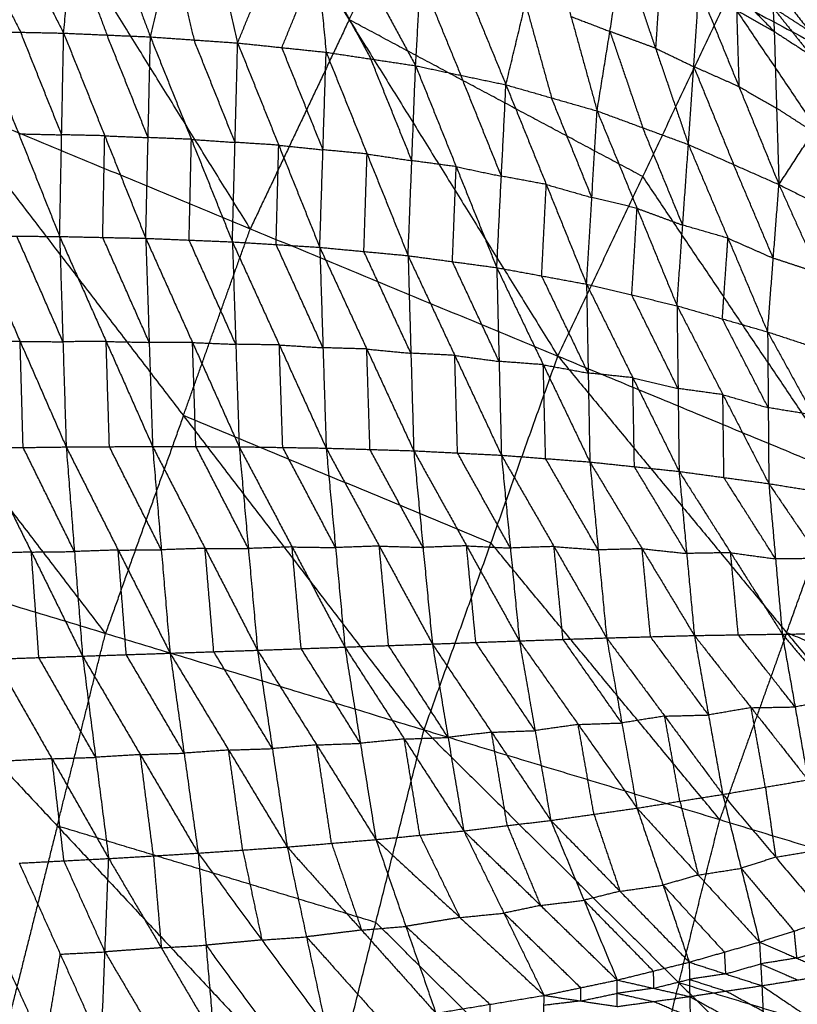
# Model space of a CAD drawing. Header units: millimetres. Extents: x -106 to 110, y -96 to 120.
# Tile 301 of 656: x -52 to -42, y 23 to 36. Entities that reach past the tile are written whole.
import ezdxf

# ---------------------------------------------------------------- set-up
doc = ezdxf.new("R2010")
doc.units = ezdxf.units.MM
doc.header["$MEASUREMENT"] = 0
doc.layers.add('Default', color=7, linetype='Continuous', true_color=0x000000)

msp = doc.modelspace()

# ---------------------------------------------------------------- linework, layer by layer
at = {"layer": 'Default'}
for points in [[(-52.68, 34.53, 3.952), (-51.443, 37.146, 3.952), (-50.205, 39.763, 3.952)], [(-50.205, 39.763, 3.952), (-47.592, 35.552, 3.907), (-44.98, 31.34, 3.861)], [(-47.592, 35.552, 3.907), (-47.061, 36.675, 3.907), (-46.53, 37.798, 3.907)], [(-52.352, 37.7, 0.276), (-51.759, 36.542, -0.677), (-51.166, 35.384, -1.629)], [(-51.166, 35.384, -1.629), (-51.061, 36.527, -0.692), (-50.956, 37.67, 0.244)], [(-50.956, 37.67, 0.244), (-50.518, 36.503, -0.686), (-50.08, 35.337, -1.616)], [(-50.08, 35.337, -1.616), (-49.809, 36.463, -0.699), (-49.538, 37.59, 0.217)], [(-49.538, 37.59, 0.217), (-49.263, 36.425, -0.687), (-48.988, 35.261, -1.591)], [(-48.988, 35.261, -1.591), (-48.544, 36.35, -0.699), (-48.099, 37.44, 0.194)], [(-48.099, 37.44, 0.194), (-47.99, 36.292, -0.68), (-47.881, 35.145, -1.554)], [(-48.099, 37.44, 0.194), (-47.43, 36.208, -0.656), (-46.761, 34.976, -1.505)], [(-48.83, 32.935, 3.907), (-50.136, 35.041, 3.929), (-51.443, 37.146, 3.952)], [(-46.761, 34.976, -1.505), (-46.697, 36.08, -0.666), (-46.633, 37.184, 0.173)], [(-46.633, 37.184, 0.173), (-46.132, 35.96, -0.636), (-45.63, 34.737, -1.445)], [(-45.63, 34.737, -1.445), (-45.386, 35.756, -0.645), (-45.143, 36.775, 0.155)], [(-45.143, 36.775, 0.155), (-44.816, 35.592, -0.61), (-44.489, 34.41, -1.375)], [(-52.296, 36.554, -0.677), (-52, 35.974, -1.154), (-51.703, 35.395, -1.63)], [(-51.061, 36.527, -0.692), (-50.842, 35.943, -1.158), (-50.623, 35.36, -1.623)], [(-49.809, 36.463, -0.699), (-49.672, 35.881, -1.152), (-49.534, 35.299, -1.604)], [(-44.489, 34.41, -1.375), (-44.329, 35.405, -0.615), (-44.17, 36.4, 0.144)], [(-44.17, 36.4, 0.144), (-43.758, 35.195, -0.574), (-43.346, 33.989, -1.293)], [(-43.247, 36.407, -0.312), (-42.76, 35.905, -0.093), (-42.272, 35.404, 0.125)], [(-48.435, 35.203, -1.573), (-48.212, 35.747, -1.126), (-47.99, 36.292, -0.68)], [(-47.99, 36.292, -0.68), (-47.655, 35.676, -1.105), (-47.321, 35.06, -1.53)], [(-43.692, 36.17, 0.139), (-43.725, 35.682, -0.217), (-43.758, 35.195, -0.574)], [(-46.697, 36.08, -0.666), (-46.446, 35.468, -1.071), (-46.195, 34.856, -1.475)], [(-42.303, 36.004, -0.403), (-42.288, 35.704, -0.139), (-42.272, 35.404, 0.125)], [(-42.303, 36.004, -0.403), (-41.827, 35.406, -0.143), (-41.351, 34.808, 0.117)], [(-43.346, 33.989, -1.293), (-43.28, 34.965, -0.579), (-43.214, 35.94, 0.135)], [(-43.214, 35.94, 0.135), (-42.743, 35.672, 0.13), (-42.272, 35.404, 0.125)], [(-43.214, 35.94, 0.135), (-42.714, 34.714, -0.533), (-42.213, 33.488, -1.201)], [(-45.386, 35.756, -0.645), (-45.223, 35.165, -1.028), (-45.059, 34.573, -1.41)], [(-44.98, 31.34, 3.861), (-43.917, 33.587, 3.861), (-42.855, 35.834, 3.861)], [(-42.855, 35.834, 3.861), (-40.345, 32.107, 3.835), (-37.835, 28.381, 3.809)], [(-42.855, 35.834, 3.861), (-39.444, 34.011, 3.835), (-36.034, 32.188, 3.809)], [(-42.743, 35.672, 0.13), (-42.729, 35.193, -0.202), (-42.714, 34.714, -0.533)], [(-42.288, 35.704, -0.139), (-42.05, 35.405, -0.009), (-41.812, 35.106, 0.121)], [(-41.827, 35.406, -0.143), (-42.057, 35.555, -0.141), (-42.288, 35.704, -0.139)], [(-47.592, 35.552, 3.907), (-48.211, 34.243, 3.907), (-48.83, 32.935, 3.907)], [(-43.917, 33.587, 3.861), (-45.755, 34.569, 3.884), (-47.592, 35.552, 3.907)], [(-44.816, 35.592, -0.61), (-44.572, 35.499, -0.612), (-44.329, 35.405, -0.615)], [(-52.241, 35.407, -1.631), (-51.728, 34.123, -2.137), (-51.216, 32.838, -2.644)], [(-52.241, 35.407, -1.631), (-51.703, 35.395, -1.63), (-51.166, 35.384, -1.629)], [(-51.191, 34.111, -2.137), (-51.447, 34.753, -1.883), (-51.703, 35.395, -1.63)], [(-51.216, 32.838, -2.644), (-51.191, 34.111, -2.137), (-51.166, 35.384, -1.629)], [(-51.166, 35.384, -1.629), (-50.652, 34.099, -2.123), (-50.138, 32.815, -2.616)], [(-51.166, 35.384, -1.629), (-50.623, 35.36, -1.623), (-50.08, 35.337, -1.616)], [(-44.329, 35.405, -0.615), (-44.123, 34.802, -0.975), (-43.917, 34.199, -1.334)], [(-43.758, 35.195, -0.574), (-44.044, 35.3, -0.595), (-44.329, 35.405, -0.615)], [(-42.272, 35.404, 0.125), (-42.243, 34.446, -0.538), (-42.213, 33.488, -1.201)], [(-42.272, 35.404, 0.125), (-41.812, 35.106, 0.121), (-41.351, 34.808, 0.117)], [(-50.109, 34.076, -2.116), (-50.366, 34.718, -1.87), (-50.623, 35.36, -1.623)], [(-50.138, 32.815, -2.616), (-50.109, 34.076, -2.116), (-50.08, 35.337, -1.616)], [(-50.08, 35.337, -1.616), (-49.567, 34.054, -2.094), (-49.054, 32.771, -2.571)], [(-50.08, 35.337, -1.616), (-49.534, 35.299, -1.604), (-48.988, 35.261, -1.591)], [(-49.021, 34.016, -2.081), (-49.278, 34.657, -1.843), (-49.534, 35.299, -1.604)], [(-49.054, 32.771, -2.571), (-49.021, 34.016, -2.081), (-48.988, 35.261, -1.591)], [(-48.988, 35.261, -1.591), (-48.474, 33.981, -2.05), (-47.96, 32.702, -2.509)], [(-48.988, 35.261, -1.591), (-48.435, 35.203, -1.573), (-47.881, 35.145, -1.554)], [(-47.92, 33.923, -2.031), (-48.177, 34.563, -1.802), (-48.435, 35.203, -1.573)], [(-47.96, 32.702, -2.509), (-47.92, 33.923, -2.031), (-47.881, 35.145, -1.554)], [(-47.881, 35.145, -1.554), (-47.368, 33.871, -1.991), (-46.855, 32.598, -2.428)], [(-47.881, 35.145, -1.554), (-47.321, 35.06, -1.53), (-46.761, 34.976, -1.505)], [(-43.758, 35.195, -0.574), (-43.519, 35.08, -0.577), (-43.28, 34.965, -0.579)], [(-46.808, 33.787, -1.967), (-47.064, 34.423, -1.748), (-47.321, 35.06, -1.53)], [(-46.855, 32.598, -2.428), (-46.808, 33.787, -1.967), (-46.761, 34.976, -1.505)], [(-46.761, 34.976, -1.505), (-46.253, 33.712, -1.918), (-45.745, 32.448, -2.332)], [(-46.761, 34.976, -1.505), (-46.195, 34.856, -1.475), (-45.63, 34.737, -1.445)], [(-43.28, 34.965, -0.579), (-43.03, 34.351, -0.913), (-42.78, 33.738, -1.247)], [(-42.714, 34.714, -0.533), (-42.997, 34.839, -0.556), (-43.28, 34.965, -0.579)], [(-45.687, 33.593, -1.889), (-45.941, 34.224, -1.682), (-46.195, 34.856, -1.475)], [(-42.213, 33.488, -1.201), (-41.782, 34.148, -0.542), (-41.351, 34.808, 0.117)], [(-45.745, 32.448, -2.332), (-45.687, 33.593, -1.889), (-45.63, 34.737, -1.445)], [(-45.63, 34.737, -1.445), (-45.125, 33.489, -1.832), (-44.621, 32.241, -2.218)], [(-45.63, 34.737, -1.445), (-45.059, 34.573, -1.41), (-44.489, 34.41, -1.375)], [(-42.714, 34.714, -0.533), (-42.478, 34.58, -0.536), (-42.243, 34.446, -0.538)], [(-52.68, 34.53, 3.952), (-49.667, 30.595, 3.907), (-46.655, 26.66, 3.861)], [(-52.68, 34.53, 3.952), (-48.83, 32.935, 3.907), (-44.98, 31.34, 3.861)], [(-44.555, 33.326, -1.796), (-44.807, 33.949, -1.603), (-45.059, 34.573, -1.41)], [(-44.621, 32.241, -2.218), (-44.555, 33.326, -1.796), (-44.489, 34.41, -1.375)], [(-44.489, 34.41, -1.375), (-43.989, 33.19, -1.731), (-43.489, 31.971, -2.088)], [(-44.489, 34.41, -1.375), (-43.917, 34.199, -1.334), (-43.346, 33.989, -1.293)], [(-42.243, 34.446, -0.538), (-42.012, 34.297, -0.54), (-41.782, 34.148, -0.542)], [(-43.418, 32.98, -1.691), (-43.668, 33.59, -1.512), (-43.917, 34.199, -1.334)], [(-51.728, 34.123, -2.137), (-51.46, 34.117, -2.137), (-51.191, 34.111, -2.137)], [(-50.652, 34.099, -2.123), (-50.921, 34.105, -2.13), (-51.191, 34.111, -2.137)], [(-50.677, 32.826, -2.63), (-50.664, 33.463, -2.376), (-50.652, 34.099, -2.123)], [(-50.652, 34.099, -2.123), (-50.38, 34.087, -2.12), (-50.109, 34.076, -2.116)], [(-49.567, 34.054, -2.094), (-49.838, 34.065, -2.105), (-50.109, 34.076, -2.116)], [(-49.596, 32.793, -2.594), (-49.581, 33.424, -2.344), (-49.567, 34.054, -2.094)], [(-49.567, 34.054, -2.094), (-49.294, 34.035, -2.088), (-49.021, 34.016, -2.081)], [(-48.474, 33.981, -2.05), (-48.748, 33.999, -2.066), (-49.021, 34.016, -2.081)], [(-48.507, 32.737, -2.54), (-48.49, 33.359, -2.295), (-48.474, 33.981, -2.05)], [(-48.474, 33.981, -2.05), (-48.197, 33.952, -2.041), (-47.92, 33.923, -2.031)], [(-47.368, 33.871, -1.991), (-47.644, 33.897, -2.011), (-47.92, 33.923, -2.031)], [(-43.489, 31.971, -2.088), (-43.418, 32.98, -1.691), (-43.346, 33.989, -1.293)], [(-43.346, 33.989, -1.293), (-42.851, 32.816, -1.618), (-42.355, 31.643, -1.943)], [(-43.346, 33.989, -1.293), (-42.78, 33.738, -1.247), (-42.213, 33.488, -1.201)], [(-47.408, 32.65, -2.468), (-47.388, 33.261, -2.23), (-47.368, 33.871, -1.991)], [(-47.368, 33.871, -1.991), (-47.088, 33.829, -1.979), (-46.808, 33.787, -1.967)], [(-46.253, 33.712, -1.918), (-46.53, 33.749, -1.943), (-46.808, 33.787, -1.967)], [(-46.3, 32.523, -2.38), (-46.276, 33.118, -2.149), (-46.253, 33.712, -1.918)], [(-46.253, 33.712, -1.918), (-45.97, 33.652, -1.904), (-45.687, 33.593, -1.889)], [(-42.284, 32.566, -1.572), (-42.532, 33.152, -1.41), (-42.78, 33.738, -1.247)], [(-45.125, 33.489, -1.832), (-45.406, 33.541, -1.86), (-45.687, 33.593, -1.889)], [(-41.407, 29.86, 3.835), (-42.662, 31.724, 3.848), (-43.917, 33.587, 3.861)], [(-45.183, 32.345, -2.275), (-45.154, 32.917, -2.053), (-45.125, 33.489, -1.832)], [(-45.125, 33.489, -1.832), (-44.84, 33.407, -1.814), (-44.555, 33.326, -1.796)], [(-42.355, 31.643, -1.943), (-42.284, 32.566, -1.572), (-42.213, 33.488, -1.201)], [(-42.213, 33.488, -1.201), (-41.716, 32.379, -1.49), (-41.22, 31.27, -1.78)], [(-42.213, 33.488, -1.201), (-41.653, 33.207, -1.15), (-41.094, 32.927, -1.098)], [(-43.989, 33.19, -1.731), (-44.272, 33.258, -1.764), (-44.555, 33.326, -1.796)], [(-44.055, 32.106, -2.153), (-44.022, 32.648, -1.942), (-43.989, 33.19, -1.731)], [(-43.989, 33.19, -1.731), (-43.703, 33.085, -1.711), (-43.418, 32.98, -1.691)], [(-49.667, 30.595, 3.907), (-49.249, 31.765, 3.907), (-48.83, 32.935, 3.907)], [(-42.851, 32.816, -1.618), (-43.134, 32.898, -1.654), (-43.418, 32.98, -1.691)], [(-52.288, 32.845, -2.656), (-51.752, 32.842, -2.65), (-51.216, 32.838, -2.644)], [(-52.288, 32.845, -2.656), (-51.711, 31.524, -2.78), (-51.134, 30.203, -2.904)], [(-51.175, 31.52, -2.774), (-51.463, 32.181, -2.712), (-51.752, 32.842, -2.65)], [(-51.216, 32.838, -2.644), (-51.175, 31.52, -2.774), (-51.134, 30.203, -2.904)], [(-51.216, 32.838, -2.644), (-50.677, 32.826, -2.63), (-50.138, 32.815, -2.616)], [(-51.216, 32.838, -2.644), (-50.634, 31.523, -2.759), (-50.053, 30.209, -2.874)], [(-50.095, 31.512, -2.745), (-50.386, 32.169, -2.688), (-50.677, 32.826, -2.63)], [(-50.138, 32.815, -2.616), (-50.095, 31.512, -2.745), (-50.053, 30.209, -2.874)], [(-50.138, 32.815, -2.616), (-49.596, 32.793, -2.594), (-49.054, 32.771, -2.571)], [(-50.138, 32.815, -2.616), (-49.553, 31.51, -2.721), (-48.969, 30.205, -2.825)], [(-49.011, 31.488, -2.698), (-49.303, 32.141, -2.646), (-49.596, 32.793, -2.594)], [(-42.922, 31.807, -2.015), (-42.886, 32.312, -1.817), (-42.851, 32.816, -1.618)], [(-42.851, 32.816, -1.618), (-42.567, 32.691, -1.595), (-42.284, 32.566, -1.572)], [(-49.054, 32.771, -2.571), (-49.011, 31.488, -2.698), (-48.969, 30.205, -2.825)], [(-49.054, 32.771, -2.571), (-48.507, 32.737, -2.54), (-47.96, 32.702, -2.509)], [(-49.054, 32.771, -2.571), (-48.467, 31.48, -2.664), (-47.88, 30.188, -2.758)], [(-47.92, 31.445, -2.633), (-48.213, 32.091, -2.586), (-48.507, 32.737, -2.54)], [(-47.96, 32.702, -2.509), (-47.92, 31.445, -2.633), (-47.88, 30.188, -2.758)], [(-47.96, 32.702, -2.509), (-47.408, 32.65, -2.468), (-46.855, 32.598, -2.428)], [(-47.96, 32.702, -2.509), (-47.372, 31.429, -2.59), (-46.784, 30.155, -2.67)], [(-46.82, 31.376, -2.549), (-47.114, 32.013, -2.509), (-47.408, 32.65, -2.468)], [(-46.855, 32.598, -2.428), (-46.82, 31.376, -2.549), (-46.784, 30.155, -2.67)], [(-46.855, 32.598, -2.428), (-46.3, 32.523, -2.38), (-45.745, 32.448, -2.332)], [(-46.855, 32.598, -2.428), (-46.271, 31.349, -2.497), (-45.687, 30.1, -2.565)], [(-41.716, 32.379, -1.49), (-42, 32.472, -1.531), (-42.284, 32.566, -1.572)], [(-45.716, 31.274, -2.449), (-46.008, 31.898, -2.414), (-46.3, 32.523, -2.38)], [(-45.745, 32.448, -2.332), (-45.716, 31.274, -2.449), (-45.687, 30.1, -2.565)], [(-45.745, 32.448, -2.332), (-45.183, 32.345, -2.275), (-44.621, 32.241, -2.218)], [(-45.745, 32.448, -2.332), (-45.163, 31.232, -2.387), (-44.58, 30.015, -2.442)], [(-44.601, 31.128, -2.33), (-44.892, 31.737, -2.303), (-45.183, 32.345, -2.275)], [(-44.621, 32.241, -2.218), (-44.601, 31.128, -2.33), (-44.58, 30.015, -2.442)], [(-44.621, 32.241, -2.218), (-44.055, 32.106, -2.153), (-43.489, 31.971, -2.088)], [(-44.621, 32.241, -2.218), (-44.042, 31.069, -2.259), (-43.463, 29.897, -2.3)], [(-43.476, 30.934, -2.194), (-43.765, 31.52, -2.174), (-44.055, 32.106, -2.153)], [(-43.489, 31.971, -2.088), (-43.476, 30.934, -2.194), (-43.463, 29.897, -2.3)], [(-43.489, 31.971, -2.088), (-42.922, 31.807, -2.015), (-42.355, 31.643, -1.943)], [(-43.489, 31.971, -2.088), (-42.915, 30.857, -2.114), (-42.34, 29.744, -2.141)], [(-42.347, 30.694, -2.042), (-42.635, 31.25, -2.029), (-42.922, 31.807, -2.015)], [(-50.642, 27.869, 3.907), (-52.149, 29.837, 3.929), (-53.655, 31.804, 3.952)], [(-42.355, 31.643, -1.943), (-42.347, 30.694, -2.042), (-42.34, 29.744, -2.141)], [(-42.355, 31.643, -1.943), (-41.787, 31.457, -1.861), (-41.22, 31.27, -1.78)], [(-42.355, 31.643, -1.943), (-41.782, 30.602, -1.952), (-41.209, 29.561, -1.962)], [(-51.711, 31.524, -2.78), (-51.98, 31.521, -2.783), (-52.25, 31.517, -2.786)], [(-51.673, 30.196, -2.91), (-51.692, 30.86, -2.845), (-51.711, 31.524, -2.78)], [(-51.711, 31.524, -2.78), (-51.443, 31.522, -2.777), (-51.175, 31.52, -2.774)], [(-50.634, 31.523, -2.759), (-50.905, 31.522, -2.766), (-51.175, 31.52, -2.774)], [(-50.593, 30.206, -2.889), (-50.614, 30.865, -2.824), (-50.634, 31.523, -2.759)], [(-50.634, 31.523, -2.759), (-50.365, 31.518, -2.752), (-50.095, 31.512, -2.745)], [(-49.553, 31.51, -2.721), (-49.824, 31.511, -2.733), (-50.095, 31.512, -2.745)], [(-49.511, 30.207, -2.85), (-49.532, 30.858, -2.785), (-49.553, 31.51, -2.721)], [(-49.553, 31.51, -2.721), (-49.282, 31.499, -2.71), (-49.011, 31.488, -2.698)], [(-48.467, 31.48, -2.664), (-48.739, 31.484, -2.681), (-49.011, 31.488, -2.698)], [(-48.424, 30.197, -2.791), (-48.445, 30.838, -2.728), (-48.467, 31.48, -2.664)], [(-48.467, 31.48, -2.664), (-48.193, 31.463, -2.649), (-47.92, 31.445, -2.633)], [(-47.372, 31.429, -2.59), (-47.646, 31.437, -2.611), (-47.92, 31.445, -2.633)], [(-47.332, 30.172, -2.714), (-47.352, 30.8, -2.652), (-47.372, 31.429, -2.59)], [(-47.372, 31.429, -2.59), (-47.096, 31.402, -2.569), (-46.82, 31.376, -2.549)], [(-46.271, 31.349, -2.497), (-46.545, 31.363, -2.523), (-46.82, 31.376, -2.549)], [(-46.655, 26.66, 3.861), (-45.817, 29, 3.861), (-44.98, 31.34, 3.861)], [(-46.236, 30.127, -2.618), (-46.253, 30.738, -2.557), (-46.271, 31.349, -2.497)], [(-46.271, 31.349, -2.497), (-45.994, 31.311, -2.473), (-45.716, 31.274, -2.449)], [(-44.98, 31.34, 3.861), (-42.117, 27.877, 3.835), (-39.254, 24.415, 3.809)], [(-44.98, 31.34, 3.861), (-41.407, 29.86, 3.835), (-37.835, 28.381, 3.809)], [(-45.163, 31.232, -2.387), (-45.439, 31.253, -2.418), (-45.716, 31.274, -2.449)], [(-45.134, 30.057, -2.504), (-45.148, 30.645, -2.445), (-45.163, 31.232, -2.387)], [(-45.163, 31.232, -2.387), (-44.882, 31.18, -2.358), (-44.601, 31.128, -2.33)], [(-44.042, 31.069, -2.259), (-44.321, 31.099, -2.295), (-44.601, 31.128, -2.33)], [(-44.022, 29.956, -2.371), (-44.032, 30.513, -2.315), (-44.042, 31.069, -2.259)], [(-44.042, 31.069, -2.259), (-43.759, 31.001, -2.227), (-43.476, 30.934, -2.194)], [(-42.915, 30.857, -2.114), (-43.195, 30.896, -2.154), (-43.476, 30.934, -2.194)], [(-42.902, 29.82, -2.22), (-42.908, 30.339, -2.167), (-42.915, 30.857, -2.114)], [(-42.915, 30.857, -2.114), (-42.631, 30.776, -2.078), (-42.347, 30.694, -2.042)], [(-49.667, 30.595, 3.907), (-50.155, 29.232, 3.907), (-50.642, 27.869, 3.907)], [(-45.817, 29, 3.861), (-47.742, 29.797, 3.884), (-49.667, 30.595, 3.907)], [(-41.782, 30.602, -1.952), (-42.065, 30.648, -1.997), (-42.347, 30.694, -2.042)], [(-51.134, 30.203, -2.904), (-50.593, 30.206, -2.889), (-50.053, 30.209, -2.874)], [(-49.944, 28.915, -2.728), (-50.269, 29.56, -2.808), (-50.593, 30.206, -2.889)], [(-50.053, 30.209, -2.874), (-49.944, 28.915, -2.728), (-49.834, 27.621, -2.582)], [(-50.053, 30.209, -2.874), (-49.511, 30.207, -2.85), (-48.969, 30.205, -2.825)], [(-50.053, 30.209, -2.874), (-49.396, 28.933, -2.705), (-48.74, 27.658, -2.537)], [(-48.854, 28.931, -2.681), (-49.182, 29.569, -2.765), (-49.511, 30.207, -2.85)], [(-48.969, 30.205, -2.825), (-48.854, 28.931, -2.681), (-48.74, 27.658, -2.537)], [(-48.969, 30.205, -2.825), (-48.424, 30.197, -2.791), (-47.88, 30.188, -2.758)], [(-48.969, 30.205, -2.825), (-48.307, 28.951, -2.65), (-47.646, 27.697, -2.474)], [(-52.212, 30.189, -2.916), (-51.673, 30.196, -2.91), (-51.134, 30.203, -2.904)], [(-52.212, 30.189, -2.916), (-51.57, 28.887, -2.764), (-50.929, 27.584, -2.611)], [(-51.031, 28.893, -2.757), (-51.352, 29.545, -2.834), (-51.673, 30.196, -2.91)], [(-51.134, 30.203, -2.904), (-51.031, 28.893, -2.757), (-50.929, 27.584, -2.611)], [(-51.134, 30.203, -2.904), (-50.484, 28.912, -2.743), (-49.834, 27.621, -2.582)], [(-47.763, 28.943, -2.616), (-48.093, 29.57, -2.704), (-48.424, 30.197, -2.791)], [(-47.88, 30.188, -2.758), (-47.763, 28.943, -2.616), (-47.646, 27.697, -2.474)], [(-47.88, 30.188, -2.758), (-47.332, 30.172, -2.714), (-46.784, 30.155, -2.67)], [(-47.88, 30.188, -2.758), (-47.216, 28.962, -2.576), (-46.551, 27.736, -2.394)], [(-46.668, 28.945, -2.532), (-47, 29.558, -2.623), (-47.332, 30.172, -2.714)], [(-46.784, 30.155, -2.67), (-46.668, 28.945, -2.532), (-46.551, 27.736, -2.394)], [(-46.784, 30.155, -2.67), (-46.236, 30.127, -2.618), (-45.687, 30.1, -2.565)], [(-46.784, 30.155, -2.67), (-46.123, 28.965, -2.485), (-45.462, 27.775, -2.299)], [(-45.575, 28.937, -2.432), (-45.905, 29.532, -2.525), (-46.236, 30.127, -2.618)], [(-45.687, 30.1, -2.565), (-45.575, 28.937, -2.432), (-45.462, 27.775, -2.299)], [(-45.687, 30.1, -2.565), (-45.134, 30.057, -2.504), (-44.58, 30.015, -2.442)], [(-45.687, 30.1, -2.565), (-45.029, 28.956, -2.376), (-44.37, 27.812, -2.186)], [(-44.475, 28.914, -2.314), (-44.805, 29.486, -2.409), (-45.134, 30.057, -2.504)], [(-44.58, 30.015, -2.442), (-44.475, 28.914, -2.314), (-44.37, 27.812, -2.186)], [(-44.58, 30.015, -2.442), (-44.022, 29.956, -2.371), (-43.463, 29.897, -2.3)], [(-44.58, 30.015, -2.442), (-43.926, 28.929, -2.25), (-43.272, 27.842, -2.058)], [(-43.368, 28.869, -2.179), (-43.695, 29.413, -2.275), (-44.022, 29.956, -2.371)], [(-43.463, 29.897, -2.3), (-43.368, 28.869, -2.179), (-43.272, 27.842, -2.058)], [(-43.463, 29.897, -2.3), (-42.902, 29.82, -2.22), (-42.34, 29.744, -2.141)], [(-43.463, 29.897, -2.3), (-42.818, 28.879, -2.107), (-42.172, 27.86, -1.914)], [(-42.117, 27.877, 3.835), (-41.762, 28.869, 3.835), (-41.407, 29.86, 3.835)], [(-42.256, 28.802, -2.027), (-42.579, 29.311, -2.124), (-42.902, 29.82, -2.22)], [(-42.34, 29.744, -2.141), (-42.256, 28.802, -2.027), (-42.172, 27.86, -1.914)], [(-42.34, 29.744, -2.141), (-41.774, 29.652, -2.051), (-41.209, 29.561, -1.962)], [(-42.34, 29.744, -2.141), (-41.701, 28.805, -1.947), (-41.063, 27.865, -1.752)], [(-54.63, 29.079, 3.952), (-51.246, 25.458, 3.907), (-47.862, 21.838, 3.861)], [(-54.63, 29.079, 3.952), (-50.642, 27.869, 3.907), (-46.655, 26.66, 3.861)], [(-42.954, 25.537, 3.835), (-44.386, 27.269, 3.848), (-45.817, 29, 3.861)], [(-51.57, 28.887, -2.764), (-51.844, 28.878, -2.767), (-52.117, 28.868, -2.77)], [(-51.57, 28.887, -2.764), (-51.301, 28.89, -2.76), (-51.031, 28.893, -2.757)], [(-51.476, 27.566, -2.617), (-51.523, 28.226, -2.69), (-51.57, 28.887, -2.764)], [(-50.484, 28.912, -2.743), (-50.758, 28.903, -2.75), (-51.031, 28.893, -2.757)], [(-50.484, 28.912, -2.743), (-50.214, 28.913, -2.735), (-49.944, 28.915, -2.728)], [(-50.382, 27.602, -2.596), (-50.433, 28.257, -2.67), (-50.484, 28.912, -2.743)], [(-49.396, 28.933, -2.705), (-49.67, 28.924, -2.717), (-49.944, 28.915, -2.728)], [(-49.287, 27.639, -2.56), (-49.342, 28.286, -2.632), (-49.396, 28.933, -2.705)], [(-49.396, 28.933, -2.705), (-49.125, 28.932, -2.693), (-48.854, 28.931, -2.681)], [(-48.307, 28.951, -2.65), (-48.581, 28.941, -2.665), (-48.854, 28.931, -2.681)], [(-48.193, 27.677, -2.506), (-48.25, 28.314, -2.578), (-48.307, 28.951, -2.65)], [(-48.307, 28.951, -2.65), (-48.035, 28.947, -2.633), (-47.763, 28.943, -2.616)], [(-47.216, 28.962, -2.576), (-47.489, 28.952, -2.596), (-47.763, 28.943, -2.616)], [(-47.099, 27.716, -2.434), (-47.157, 28.339, -2.505), (-47.216, 28.962, -2.576)], [(-47.216, 28.962, -2.576), (-46.942, 28.954, -2.554), (-46.668, 28.945, -2.532)], [(-46.123, 28.965, -2.485), (-46.395, 28.955, -2.508), (-46.668, 28.945, -2.532)], [(-46.007, 27.755, -2.346), (-46.065, 28.36, -2.415), (-46.123, 28.965, -2.485)], [(-46.123, 28.965, -2.485), (-45.849, 28.951, -2.458), (-45.575, 28.937, -2.432)], [(-45.029, 28.956, -2.376), (-45.302, 28.947, -2.404), (-45.575, 28.937, -2.432)], [(-44.916, 27.794, -2.242), (-44.972, 28.375, -2.309), (-45.029, 28.956, -2.376)], [(-45.029, 28.956, -2.376), (-44.752, 28.935, -2.345), (-44.475, 28.914, -2.314)], [(-43.926, 28.929, -2.25), (-44.201, 28.921, -2.282), (-44.475, 28.914, -2.314)], [(-43.821, 27.827, -2.122), (-43.874, 28.378, -2.186), (-43.926, 28.929, -2.25)], [(-43.926, 28.929, -2.25), (-43.647, 28.899, -2.214), (-43.368, 28.869, -2.179)], [(-42.818, 28.879, -2.107), (-43.093, 28.874, -2.143), (-43.368, 28.869, -2.179)], [(-42.722, 27.851, -1.986), (-42.77, 28.365, -2.046), (-42.818, 28.879, -2.107)], [(-42.818, 28.879, -2.107), (-42.537, 28.84, -2.067), (-42.256, 28.802, -2.027)], [(-41.701, 28.805, -1.947), (-41.979, 28.804, -1.987), (-42.256, 28.802, -2.027)], [(-51.246, 25.458, 3.907), (-50.944, 26.664, 3.907), (-50.642, 27.869, 3.907)], [(-42.117, 27.877, 3.835), (-42.535, 26.707, 3.835), (-42.954, 25.537, 3.835)], [(-42.172, 27.86, -1.914), (-41.617, 27.863, -1.833), (-41.063, 27.865, -1.752)], [(-38.544, 26.398, 3.809), (-40.33, 27.137, 3.822), (-42.117, 27.877, 3.835)], [(-46.551, 27.736, -2.394), (-46.007, 27.755, -2.346), (-45.462, 27.775, -2.299)], [(-45.266, 26.651, -1.866), (-45.636, 27.203, -2.106), (-46.007, 27.755, -2.346)], [(-45.462, 27.775, -2.299), (-44.916, 27.794, -2.242), (-44.37, 27.812, -2.186)], [(-45.462, 27.775, -2.299), (-45.266, 26.651, -1.866), (-45.069, 25.527, -1.434)], [(-45.462, 27.775, -2.299), (-44.726, 26.728, -1.83), (-43.99, 25.681, -1.362)], [(-44.18, 26.747, -1.774), (-44.548, 27.27, -2.008), (-44.916, 27.794, -2.242)], [(-44.37, 27.812, -2.186), (-43.821, 27.827, -2.122), (-43.272, 27.842, -2.058)], [(-44.37, 27.812, -2.186), (-44.18, 26.747, -1.774), (-43.99, 25.681, -1.362)], [(-44.37, 27.812, -2.186), (-43.643, 26.833, -1.733), (-42.917, 25.853, -1.279)], [(-43.095, 26.847, -1.668), (-43.458, 27.337, -1.895), (-43.821, 27.827, -2.122)], [(-43.272, 27.842, -2.058), (-42.722, 27.851, -1.986), (-42.172, 27.86, -1.914)], [(-43.272, 27.842, -2.058), (-43.095, 26.847, -1.668), (-42.917, 25.853, -1.279)], [(-43.272, 27.842, -2.058), (-42.561, 26.938, -1.622), (-41.85, 26.035, -1.187)], [(-42.011, 26.948, -1.55), (-42.367, 27.399, -1.768), (-42.722, 27.851, -1.986)], [(-42.172, 27.86, -1.914), (-42.011, 26.948, -1.55), (-41.85, 26.035, -1.187)], [(-42.172, 27.86, -1.914), (-41.477, 27.042, -1.499), (-40.781, 26.223, -1.084)], [(-50.929, 27.584, -2.611), (-50.382, 27.602, -2.596), (-49.834, 27.621, -2.582)], [(-49.834, 27.621, -2.582), (-49.287, 27.639, -2.56), (-48.74, 27.658, -2.537)], [(-49.834, 27.621, -2.582), (-49.659, 26.369, -2.098), (-49.483, 25.117, -1.615)], [(-49.834, 27.621, -2.582), (-49.101, 26.408, -2.084), (-48.368, 25.194, -1.586)], [(-48.554, 26.426, -2.061), (-48.92, 27.033, -2.311), (-49.287, 27.639, -2.56)], [(-48.74, 27.658, -2.537), (-48.193, 27.677, -2.506), (-47.646, 27.697, -2.474)], [(-48.74, 27.658, -2.537), (-48.554, 26.426, -2.061), (-48.368, 25.194, -1.586)], [(-48.74, 27.658, -2.537), (-47.999, 26.472, -2.042), (-47.258, 25.287, -1.546)], [(-47.452, 26.492, -2.01), (-47.822, 27.085, -2.258), (-48.193, 27.677, -2.506)], [(-47.646, 27.697, -2.474), (-47.099, 27.716, -2.434), (-46.551, 27.736, -2.394)], [(-47.646, 27.697, -2.474), (-47.452, 26.492, -2.01), (-47.258, 25.287, -1.546)], [(-47.646, 27.697, -2.474), (-46.902, 26.546, -1.985), (-46.158, 25.396, -1.495)], [(-46.355, 26.566, -1.945), (-46.727, 27.141, -2.189), (-47.099, 27.716, -2.434)], [(-46.551, 27.736, -2.394), (-46.355, 26.566, -1.945), (-46.158, 25.396, -1.495)], [(-46.551, 27.736, -2.394), (-45.81, 26.631, -1.914), (-45.069, 25.527, -1.434)], [(-52.022, 27.547, -2.624), (-51.476, 27.566, -2.617), (-50.929, 27.584, -2.611)], [(-52.022, 27.547, -2.624), (-51.312, 26.299, -2.128), (-50.602, 25.05, -1.632)], [(-50.766, 26.317, -2.121), (-51.121, 26.941, -2.369), (-51.476, 27.566, -2.617)], [(-50.929, 27.584, -2.611), (-50.766, 26.317, -2.121), (-50.602, 25.05, -1.632)], [(-50.929, 27.584, -2.611), (-50.206, 26.35, -2.113), (-49.483, 25.117, -1.615)], [(-49.659, 26.369, -2.098), (-50.02, 26.986, -2.347), (-50.382, 27.602, -2.596)], [(-41.477, 27.042, -1.499), (-41.744, 26.995, -1.525), (-42.011, 26.948, -1.55)], [(-42.561, 26.938, -1.622), (-42.828, 26.893, -1.645), (-43.095, 26.847, -1.668)], [(-42.561, 26.938, -1.622), (-42.286, 26.943, -1.586), (-42.011, 26.948, -1.55)], [(-42.383, 25.944, -1.233), (-42.472, 26.441, -1.428), (-42.561, 26.938, -1.622)], [(-43.643, 26.833, -1.733), (-43.911, 26.79, -1.753), (-44.18, 26.747, -1.774)], [(-43.643, 26.833, -1.733), (-43.369, 26.84, -1.701), (-43.095, 26.847, -1.668)], [(-43.453, 25.767, -1.32), (-43.548, 26.3, -1.527), (-43.643, 26.833, -1.733)], [(-47.862, 21.838, 3.861), (-47.259, 24.249, 3.861), (-46.655, 26.66, 3.861)], [(-46.655, 26.66, 3.861), (-43.466, 23.494, 3.835), (-40.277, 20.329, 3.809)], [(-46.655, 26.66, 3.861), (-42.954, 25.537, 3.835), (-39.254, 24.415, 3.809)], [(-45.81, 26.631, -1.914), (-46.082, 26.599, -1.929), (-46.355, 26.566, -1.945)], [(-45.81, 26.631, -1.914), (-45.538, 26.641, -1.89), (-45.266, 26.651, -1.866)], [(-45.613, 25.462, -1.464), (-45.712, 26.047, -1.689), (-45.81, 26.631, -1.914)], [(-44.726, 26.728, -1.83), (-44.996, 26.69, -1.848), (-45.266, 26.651, -1.866)], [(-44.726, 26.728, -1.83), (-44.453, 26.738, -1.802), (-44.18, 26.747, -1.774)], [(-44.529, 25.604, -1.398), (-44.628, 26.166, -1.614), (-44.726, 26.728, -1.83)], [(-46.902, 26.546, -1.985), (-47.177, 26.519, -1.997), (-47.452, 26.492, -2.01)], [(-46.902, 26.546, -1.985), (-46.628, 26.556, -1.965), (-46.355, 26.566, -1.945)], [(-46.708, 25.341, -1.521), (-46.805, 25.944, -1.753), (-46.902, 26.546, -1.985)], [(-49.101, 26.408, -2.084), (-49.38, 26.388, -2.091), (-49.659, 26.369, -2.098)], [(-49.101, 26.408, -2.084), (-48.827, 26.417, -2.073), (-48.554, 26.426, -2.061)], [(-48.925, 25.156, -1.6), (-49.013, 25.782, -1.842), (-49.101, 26.408, -2.084)], [(-47.999, 26.472, -2.042), (-48.276, 26.449, -2.051), (-48.554, 26.426, -2.061)], [(-47.999, 26.472, -2.042), (-47.726, 26.482, -2.026), (-47.452, 26.492, -2.01)], [(-47.813, 25.24, -1.566), (-47.906, 25.856, -1.804), (-47.999, 26.472, -2.042)], [(-51.312, 26.299, -2.128), (-51.592, 26.284, -2.13), (-51.872, 26.27, -2.132)], [(-51.312, 26.299, -2.128), (-51.039, 26.308, -2.125), (-50.766, 26.317, -2.121)], [(-51.162, 25.021, -1.636), (-51.237, 25.66, -1.882), (-51.312, 26.299, -2.128)], [(-50.206, 26.35, -2.113), (-50.486, 26.334, -2.117), (-50.766, 26.317, -2.121)], [(-50.206, 26.35, -2.113), (-49.932, 26.36, -2.106), (-49.659, 26.369, -2.098)], [(-50.042, 25.083, -1.623), (-50.124, 25.717, -1.868), (-50.206, 26.35, -2.113)], [(-42.917, 25.853, -1.279), (-42.383, 25.944, -1.233), (-41.85, 26.035, -1.187)], [(-42.383, 25.944, -1.233), (-42.319, 25.505, -0.913), (-42.254, 25.066, -0.593)], [(-43.99, 25.681, -1.362), (-43.453, 25.767, -1.32), (-42.917, 25.853, -1.279)], [(-43.453, 25.767, -1.32), (-43.338, 25.305, -0.976), (-43.223, 24.843, -0.632)], [(-42.917, 25.853, -1.279), (-42.687, 24.928, -0.591), (-42.457, 24.004, 0.097)], [(-42.917, 25.853, -1.279), (-42.254, 25.066, -0.593), (-41.592, 24.28, 0.093)], [(-45.069, 25.527, -1.434), (-44.529, 25.604, -1.398), (-43.99, 25.681, -1.362)], [(-43.99, 25.681, -1.362), (-43.663, 24.717, -0.63), (-43.336, 23.752, 0.102)], [(-43.99, 25.681, -1.362), (-43.223, 24.843, -0.632), (-42.457, 24.004, 0.097)], [(-46.158, 25.396, -1.495), (-45.613, 25.462, -1.464), (-45.069, 25.527, -1.434)], [(-45.069, 25.527, -1.434), (-44.653, 24.528, -0.663), (-44.237, 23.528, 0.108)], [(-45.069, 25.527, -1.434), (-44.203, 24.64, -0.666), (-43.336, 23.752, 0.102)], [(-44.529, 25.604, -1.398), (-44.366, 25.122, -1.032), (-44.203, 24.64, -0.666)], [(-43.466, 23.494, 3.835), (-43.21, 24.516, 3.835), (-42.954, 25.537, 3.835)], [(-51.246, 25.458, 3.907), (-51.598, 24.055, 3.907), (-51.95, 22.651, 3.907)], [(-47.259, 24.249, 3.861), (-49.252, 24.854, 3.884), (-51.246, 25.458, 3.907)], [(-47.258, 25.287, -1.546), (-46.708, 25.341, -1.521), (-46.158, 25.396, -1.495)], [(-46.158, 25.396, -1.495), (-45.655, 24.366, -0.691), (-45.153, 23.336, 0.113)], [(-46.158, 25.396, -1.495), (-45.197, 24.462, -0.694), (-44.237, 23.528, 0.108)], [(-45.613, 25.462, -1.464), (-45.405, 24.962, -1.079), (-45.197, 24.462, -0.694)], [(-48.368, 25.194, -1.586), (-47.813, 25.24, -1.566), (-47.258, 25.287, -1.546)], [(-47.258, 25.287, -1.546), (-46.883, 24.2, -0.712), (-46.507, 23.113, 0.123)], [(-47.258, 25.287, -1.546), (-46.206, 24.311, -0.716), (-45.153, 23.336, 0.113)], [(-46.708, 25.341, -1.521), (-46.457, 24.826, -1.118), (-46.206, 24.311, -0.716)], [(-49.483, 25.117, -1.615), (-48.925, 25.156, -1.6), (-48.368, 25.194, -1.586)], [(-48.925, 25.156, -1.6), (-48.805, 24.593, -1.17), (-48.685, 24.03, -0.741)], [(-48.368, 25.194, -1.586), (-48.127, 24.069, -0.726), (-47.886, 22.943, 0.134)], [(-48.368, 25.194, -1.586), (-47.437, 24.154, -0.732), (-46.507, 23.113, 0.123)], [(-47.813, 25.24, -1.566), (-47.625, 24.697, -1.149), (-47.437, 24.154, -0.732)], [(-42.254, 25.066, -0.593), (-41.988, 25.112, -0.57), (-41.721, 25.157, -0.547)], [(-51.721, 24.992, -1.639), (-51.162, 25.021, -1.636), (-50.602, 25.05, -1.632)], [(-50.695, 22.713, 0.161), (-50.649, 23.881, -0.736), (-50.602, 25.05, -1.632)], [(-50.602, 25.05, -1.632), (-50.042, 25.083, -1.623), (-49.483, 25.117, -1.615)], [(-50.602, 25.05, -1.632), (-49.944, 23.932, -0.743), (-49.286, 22.813, 0.146)], [(-50.042, 25.083, -1.623), (-49.993, 24.508, -1.183), (-49.944, 23.932, -0.743)], [(-49.483, 25.117, -1.615), (-49.384, 23.965, -0.734), (-49.286, 22.813, 0.146)], [(-49.483, 25.117, -1.615), (-48.685, 24.03, -0.741), (-47.886, 22.943, 0.134)], [(-42.254, 25.066, -0.593), (-42.471, 24.997, -0.592), (-42.687, 24.928, -0.591)], [(-51.721, 24.992, -1.639), (-51.208, 23.852, -0.739), (-50.695, 22.713, 0.161)], [(-50.649, 23.881, -0.736), (-50.905, 24.451, -1.186), (-51.162, 25.021, -1.636)], [(-43.223, 24.843, -0.632), (-42.955, 24.885, -0.612), (-42.687, 24.928, -0.591)], [(-42.687, 24.928, -0.591), (-42.356, 24.535, -0.248), (-42.025, 24.142, 0.095)], [(-43.223, 24.843, -0.632), (-43.443, 24.78, -0.631), (-43.663, 24.717, -0.63)], [(-44.203, 24.64, -0.666), (-43.933, 24.678, -0.648), (-43.663, 24.717, -0.63)], [(-43.663, 24.717, -0.63), (-43.28, 24.297, -0.265), (-42.897, 23.878, 0.1)], [(-44.203, 24.64, -0.666), (-44.428, 24.584, -0.664), (-44.653, 24.528, -0.663)], [(-45.197, 24.462, -0.694), (-45.426, 24.414, -0.692), (-45.655, 24.366, -0.691)], [(-45.197, 24.462, -0.694), (-44.925, 24.495, -0.678), (-44.653, 24.528, -0.663)], [(-44.653, 24.528, -0.663), (-44.22, 24.084, -0.279), (-43.786, 23.64, 0.105)], [(-46.206, 24.311, -0.716), (-46.544, 24.256, -0.714), (-46.883, 24.2, -0.712)], [(-46.206, 24.311, -0.716), (-45.931, 24.339, -0.704), (-45.655, 24.366, -0.691)], [(-45.655, 24.366, -0.691), (-45.175, 23.899, -0.29), (-44.695, 23.432, 0.111)], [(-47.437, 24.154, -0.732), (-47.16, 24.177, -0.722), (-46.883, 24.2, -0.712)], [(-44.07, 21.083, 3.835), (-45.664, 22.666, 3.848), (-47.259, 24.249, 3.861)], [(-46.883, 24.2, -0.712), (-46.357, 23.712, -0.297), (-45.83, 23.224, 0.118)], [(-42.457, 24.004, 0.097), (-42.025, 24.142, 0.095), (-41.592, 24.28, 0.093)], [(-48.685, 24.03, -0.741), (-48.406, 24.049, -0.733), (-48.127, 24.069, -0.726)], [(-47.437, 24.154, -0.732), (-47.782, 24.111, -0.729), (-48.127, 24.069, -0.726)], [(-48.127, 24.069, -0.726), (-47.662, 23.548, -0.299), (-47.197, 23.028, 0.128)], [(-42.025, 24.142, 0.095), (-42.008, 23.972, -0.066), (-41.992, 23.803, -0.226)], [(-49.944, 23.932, -0.743), (-50.296, 23.907, -0.739), (-50.649, 23.881, -0.736)], [(-49.944, 23.932, -0.743), (-49.664, 23.948, -0.739), (-49.384, 23.965, -0.734)], [(-48.685, 24.03, -0.741), (-49.034, 23.997, -0.737), (-49.384, 23.965, -0.734)], [(-49.384, 23.965, -0.734), (-48.985, 23.422, -0.297), (-48.586, 22.878, 0.14)], [(-43.336, 23.752, 0.102), (-42.897, 23.878, 0.1), (-42.457, 24.004, 0.097)], [(-42.457, 24.004, 0.097), (-42.442, 23.731, -0.178), (-42.427, 23.458, -0.452)], [(-42.457, 24.004, 0.097), (-41.992, 23.803, -0.226), (-41.527, 23.602, -0.549)], [(-41.992, 23.803, -0.226), (-41.776, 23.872, -0.227), (-41.56, 23.941, -0.228)], [(-51.917, 23.812, -0.731), (-51.66, 23.243, -0.281), (-51.404, 22.673, 0.169)], [(-51.404, 22.673, 0.169), (-51.306, 23.263, -0.285), (-51.208, 23.852, -0.739)], [(-51.208, 23.852, -0.739), (-50.928, 23.867, -0.737), (-50.649, 23.881, -0.736)], [(-50.649, 23.881, -0.736), (-50.32, 23.322, -0.291), (-49.99, 22.763, 0.153)], [(-42.897, 23.878, 0.1), (-42.889, 23.741, -0.038), (-42.882, 23.605, -0.175)], [(-41.992, 23.803, -0.226), (-42.217, 23.767, -0.202), (-42.442, 23.731, -0.178)], [(-44.237, 23.528, 0.108), (-43.786, 23.64, 0.105), (-43.336, 23.752, 0.102)], [(-43.336, 23.752, 0.102), (-43.333, 23.537, -0.13), (-43.33, 23.322, -0.362)], [(-43.336, 23.752, 0.102), (-42.882, 23.605, -0.175), (-42.427, 23.458, -0.452)], [(-42.882, 23.605, -0.175), (-42.662, 23.668, -0.176), (-42.442, 23.731, -0.178)], [(-42.442, 23.731, -0.178), (-42.21, 23.63, -0.339), (-41.977, 23.53, -0.501)], [(-43.786, 23.64, 0.105), (-43.785, 23.532, -0.011), (-43.783, 23.425, -0.127)], [(-42.882, 23.605, -0.175), (-43.107, 23.571, -0.152), (-43.333, 23.537, -0.13)], [(-42.427, 23.458, -0.452), (-41.977, 23.53, -0.501), (-41.527, 23.602, -0.549)], [(-56.037, 23.464, 3.952), (-52.314, 20.192, 3.907), (-48.592, 16.92, 3.861)], [(-56.037, 23.464, 3.952), (-51.95, 22.651, 3.907), (-47.862, 21.838, 3.861)], [(-45.153, 23.336, 0.113), (-44.695, 23.432, 0.111), (-44.237, 23.528, 0.108)], [(-44.695, 23.432, 0.111), (-44.695, 23.349, 0.014), (-44.696, 23.266, -0.083)], [(-44.239, 23.197, -0.278), (-44.238, 23.362, -0.085), (-44.237, 23.528, 0.108)], [(-43.783, 23.425, -0.127), (-44.01, 23.393, -0.106), (-44.238, 23.362, -0.085)], [(-44.237, 23.528, 0.108), (-43.783, 23.425, -0.127), (-43.33, 23.322, -0.362)], [(-43.466, 23.494, 3.835), (-43.768, 22.289, 3.835), (-44.07, 21.083, 3.835)], [(-43.783, 23.425, -0.127), (-43.558, 23.481, -0.129), (-43.333, 23.537, -0.13)], [(-39.765, 22.372, 3.809), (-41.616, 22.933, 3.822), (-43.466, 23.494, 3.835)], [(-43.333, 23.537, -0.13), (-43.106, 23.463, -0.268), (-42.878, 23.39, -0.407)], [(-43.33, 23.322, -0.362), (-42.878, 23.39, -0.407), (-42.427, 23.458, -0.452)], [(-42.427, 23.458, -0.452), (-42.412, 23.135, -0.612), (-42.397, 22.812, -0.772)], [(-42.427, 23.458, -0.452), (-41.95, 23.135, -0.686), (-41.472, 22.812, -0.919)], [(-46.507, 23.113, 0.123), (-45.83, 23.224, 0.118), (-45.153, 23.336, 0.113)], [(-45.155, 23.087, -0.202), (-45.154, 23.211, -0.044), (-45.153, 23.336, 0.113)], [(-45.153, 23.336, 0.113), (-44.696, 23.266, -0.083), (-44.239, 23.197, -0.278)], [(-44.696, 23.266, -0.083), (-44.467, 23.314, -0.084), (-44.238, 23.362, -0.085)], [(-44.239, 23.197, -0.278), (-43.784, 23.259, -0.32), (-43.33, 23.322, -0.362)], [(-44.238, 23.362, -0.085), (-44.011, 23.311, -0.203), (-43.784, 23.259, -0.32)], [(-43.33, 23.322, -0.362), (-43.324, 23.063, -0.499), (-43.318, 22.805, -0.635)], [(-43.33, 23.322, -0.362), (-42.863, 23.067, -0.567), (-42.397, 22.812, -0.772)], [(-42.412, 23.135, -0.612), (-42.645, 23.262, -0.51), (-42.878, 23.39, -0.407)], [(-45.83, 23.224, 0.118), (-45.831, 23.162, 0.039), (-45.831, 23.1, -0.039)], [(-44.696, 23.266, -0.083), (-44.925, 23.239, -0.063), (-45.154, 23.211, -0.044)], [(-43.324, 23.063, -0.499), (-43.554, 23.161, -0.409), (-43.784, 23.259, -0.32)]]:
    msp.add_open_spline(points, degree=2, dxfattribs=at)

doc.saveas('drawing.dxf')
